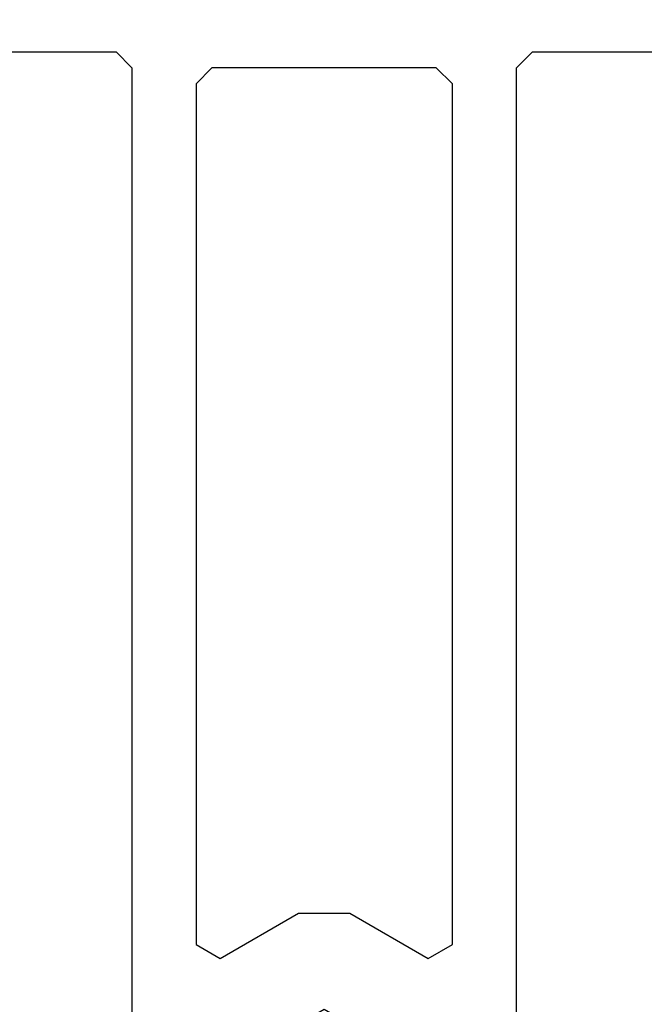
# Model space of a CAD drawing. Extents: x 4615668 to 9294084, y 5325188 to 10688993.
# Tile 316 of 656: x 4636894.86 to 4636896.81, y 5331434 to 5331437.08. Entities that reach past the tile are written whole.
import ezdxf

# ---------------------------------------------------------------- set-up
doc = ezdxf.new("R2010")
doc.units = 0
doc.header["$MEASUREMENT"] = 0
doc.layers.add('A_wymiary', color=152, linetype='Continuous', lineweight=5)
doc.layers.add('CrossSectionsProfils', color=7, linetype='Continuous')
doc.styles.add('wewn', font='arial.ttf', dxfattribs={"height": 12})
doc.dimstyles.new('Kopia 1do100 wew', dxfattribs={"dimscale": 0.5, "dimtxt": 8, "dimasz": 15, "dimexe": 20, "dimexo": 0, "dimgap": 5, "dimtad": 1, "dimdec": 0, "dimzin": 9, "dimtxsty": 'wewn', "dimblk": 'ARCHTICK', "dimcen": 3, "dimdle": 20, "dimclrd": 256, "dimclre": 256, "dimclrt": 256, "dimadec": 0, "dimazin": 2, "dimtfac": 1, "dimtdec": 0, "dimtix": 1, "dimtmove": 2, "dimatfit": 3, "dimldrblk": 'NONE', "dimfxl": 0, "dimtvp": 1, "dimtolj": 1, "dimtzin": 0, "dimlwd": 5, "dimlwe": 5, "dimarcsym": 0})

# ---------------------------------------------------------------- blocks, each defined once
blk = doc.blocks.new('K43_0482_X', base_point=(52.501, 1020))
at = {"layer": 'CrossSectionsProfils', "flags": 128}
for points in [[(46.8099, 1000), (48.51093, 1000), (49.00444, 1000.50401), (49.00444, 1001.50153), (48.00692, 1001.50153), (48.00692, 1003.49657), (48.51093, 1004.00058), (49.73945, 1004.00058), (52.51151, 1005.59661), (55.27306, 1004.00058), (56.51208, 1004.00058), (57.00559, 1003.49657), (57.00559, 1001.50153), (56.00807, 1001.50153), (56.00807, 1000.50401), (56.51208, 1000), (58.20261, 1000), (58.50712, 1000.30451), (58.50712, 1034.99717), (59.01113, 1035.50118), (74.59343, 1035.50118)], [(30.39808, 1035.50118), (46.01188, 1035.50118), (46.50539, 1034.99717), (46.50539, 1000.30451), (46.8099, 1000)], [(49.00444, 1034.99717), (48.51093, 1034.50366), (48.51093, 1007.62315), (49.25644, 1007.18214), (51.70299, 1008.59966), (53.30952, 1008.59966), (55.75607, 1007.18214), (56.51208, 1007.62315), (56.51208, 1034.50366), (56.00807, 1034.99717), (49.00444, 1034.99717)]]:
    blk.add_lwpolyline(points, dxfattribs=at)
blk = doc.blocks.new('_ArchTick')
at = {"color": 0, "linetype": 'ByBlock', "const_width": 0.15}
blk.add_lwpolyline([(-0.5, -0.5), (0.5, 0.5)], dxfattribs=at)
blk = doc.blocks.new('*D5548')
at = {"layer": 'A_wymiary', "lineweight": 5, "ltscale": 40}
for p, q in [((4636911.6862, 5331434.0248), (4636911.6862, 5331459.0248)), ((4636911.6862, 5331449.0248), (4636911.6862, 5331456.5248)), ((4636895.8644, 5331449.0248), (4636921.6862, 5331449.0248)), ((4636895.8644, 5331444.0248), (4636921.6862, 5331444.0248)), ((4636911.6862, 5331444.0248), (4636911.6862, 5331436.5248))]:
    blk.add_line(p, q, dxfattribs=at)
at = {"layer": 'Defpoints', "color": 0}
for p in [(4636895.8644, 5331449.0248), (4636911.6862, 5331449.0248), (4636895.8644, 5331444.0248)]:
    blk.add_point(p, dxfattribs=at)
at = {"layer": 'A_wymiary', "linetype": 'ByBlock', "lineweight": 5, "xscale": 7.5, "yscale": 7.5, "zscale": 7.5}
for p, rotation in [((4636911.6862, 5331449.0248), 270), ((4636911.6862, 5331444.0248), 90)]:
    blk.add_blockref('_ArchTick', p, dxfattribs=dict(at, rotation=rotation))
at = {"layer": 'A_wymiary', "ltscale": 40, "insert": (4636903.0839, 5331446.5248), "char_height": 12, "attachment_point": 5, "rotation": 90, "style": 'wewn'}
blk.add_mtext('\\A1;5', dxfattribs=at)
blk = doc.blocks.new('_None')
blk = doc.blocks.new('*D5549')
at = {"layer": 'A_wymiary', "lineweight": 5, "ltscale": 40}
for p, q in [((4636893.316, 5331425.803), (4636893.316, 5331378.303)), ((4636949.3147, 5331425.803), (4636949.3147, 5331378.303)), ((4636883.316, 5331388.303), (4636959.3147, 5331388.303))]:
    blk.add_line(p, q, dxfattribs=at)
at = {"layer": 'Defpoints', "color": 0}
for p in [(4636893.316, 5331440.6968), (4636949.3147, 5331440.6968), (4636949.3147, 5331388.303)]:
    blk.add_point(p, dxfattribs=at)
at = {"layer": 'A_wymiary', "linetype": 'ByBlock', "lineweight": 5, "xscale": 7.5, "yscale": 7.5, "zscale": 7.5, "rotation": 180}
blk.add_blockref('_ArchTick', (4636893.316, 5331388.303), dxfattribs=at)
at = {"layer": 'A_wymiary', "linetype": 'ByBlock', "lineweight": 5, "xscale": 7.5, "yscale": 7.5, "zscale": 7.5}
blk.add_blockref('_ArchTick', (4636949.3147, 5331388.303), dxfattribs=at)
at = {"layer": 'A_wymiary', "ltscale": 40, "insert": (4636921.3154, 5331396.9299), "char_height": 12, "attachment_point": 5, "style": 'wewn'}
blk.add_mtext('\\A1;56', dxfattribs=at)

msp = doc.modelspace()

# ---------------------------------------------------------------- block references
at = {"layer": 'CrossSectionsProfils', "xscale": 0.1, "yscale": 0.1, "zscale": 0.1}
msp.add_blockref('K43_0482_X', (4636895.8146, 5331435.4246), dxfattribs=at)

# ---------------------------------------------------------------- dimensions: what is measured, and where the dimension line sits
at = {"layer": 'A_wymiary', "ltscale": 40}
dim = msp.add_linear_dim(base=(4636911.6862, 5331449.0248), p1=(4636895.8644, 5331444.0248), p2=(4636895.8644, 5331449.0248), angle=90, dimstyle='Kopia 1do100 wew', override={"dimtxsty": 'wewn', "dimldrblk": 'None'}, dxfattribs=at)
dim.commit()
dim.dimension.update_dxf_attribs({"geometry": '*D5548', "text_midpoint": (4636903.0839, 5331446.5248)})
dim = msp.add_linear_dim(base=(4636949.3147, 5331388.303), p1=(4636893.316, 5331440.6968), p2=(4636949.3147, 5331440.6968), dimstyle='Kopia 1do100 wew', dxfattribs=at)
dim.commit()
dim.dimension.update_dxf_attribs({"geometry": '*D5549', "text_midpoint": (4636921.3154, 5331396.9299)})

doc.saveas('drawing.dxf')
